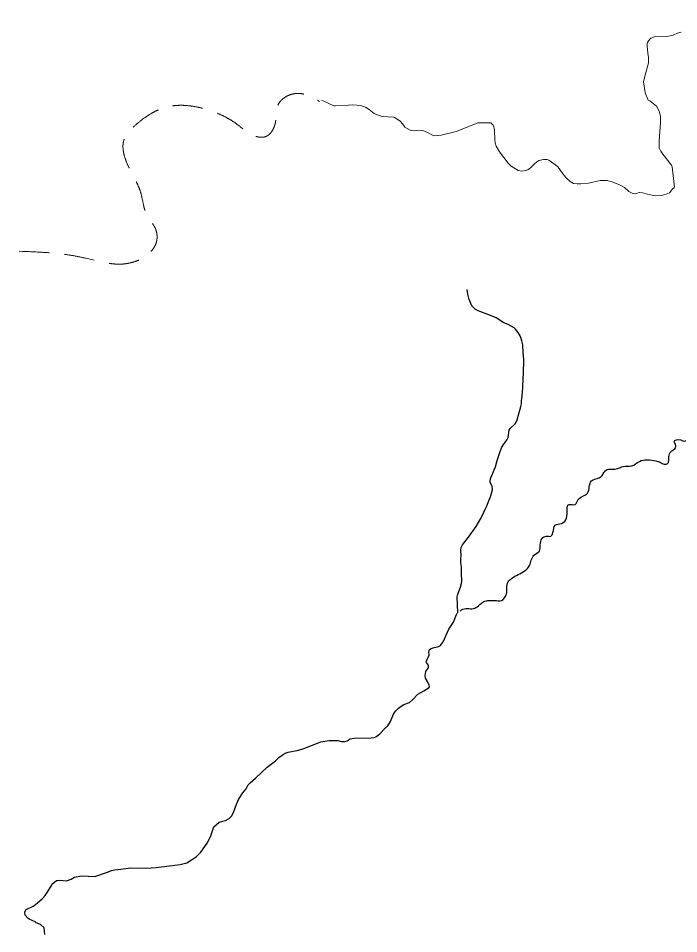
# Model space of a CAD drawing. Extents: x -1643653 to 4543381, y 1624270 to 13878484.
# Drawn here: x 762553 to 773010, y 8948961 to 8963451 of the extents above; entities that cross this region are included whole.
import ezdxf

# ---------------------------------------------------------------- set-up
doc = ezdxf.new("R2010")
doc.units = 0
doc.header["$LTSCALE"] = 160
doc.linetypes.add('MEDIUM_DASHED', pattern=[4.5, 3, -1.5])
for name, color, linetype, lineweight in [('14', 7, 'Continuous', 13), ('24', 7, 'Continuous', 25), ('60', 7, 'Continuous', 13)]:
    doc.layers.add(name, color=color, linetype=linetype, lineweight=lineweight)

msp = doc.modelspace()

# ---------------------------------------------------------------- linework, layer by layer
at = {"layer": '14'}
for points in [[(773049.2, 8963229.7), (772993, 8963215.4), (772920.9, 8963184.8), (772820.3, 8963161.7), (772628, 8963156.3), (772569.3, 8963135), (772532, 8963096.5), (772514.8, 8963068.8), (772511, 8963053.4), (772509.9, 8963014.2), (772519.3, 8962901.8), (772530.2, 8962829.1), (772530.2, 8962744.8), (772466.4, 8962514.8), (772454.7, 8962445.9), (772478.2, 8962273.1), (772526.9, 8962157.7), (772552.2, 8962144.9), (772656.8, 8962059.6), (772687.2, 8962011.3), (772704.8, 8961967.7), (772720, 8961896.7), (772724.2, 8961804.3), (772698.8, 8961509.5), (772703.1, 8961401.7), (772729.1, 8961345.6), (772758.4, 8961300.3), (772898.4, 8961124.9), (772908, 8961099)], [(769504.5, 8961665.3), (769487.5, 8961658.5), (769251.6, 8961602.7), (769131.1, 8961591.9), (769030.9, 8961645.2), (768960.7, 8961675.7), (768900.5, 8961678.8), (768827.8, 8961671.3), (768779.8, 8961674.2), (768760.1, 8961679.1), (768709.9, 8961705.2), (768674.2, 8961729.3), (768641.1, 8961776.3), (768592.8, 8961830.4), (768508.4, 8961878.7), (768492.6, 8961884), (768315.7, 8961895.7), (768251, 8961915.3), (768188.7, 8961946.5), (768110.5, 8962008.5), (768052.9, 8962044), (767972.5, 8962069), (767847.7, 8962078.9), (767781.3, 8962078.5), (767574.8, 8962063.8), (767551.9, 8962067.7), (767380.7, 8962143.3), (767352.5, 8962157.3)], [(770761.8, 8961180), (770761.8, 8961180), (770725.9, 8961149.7), (770661.8, 8961084.4), (770620.2, 8961052.8), (770590.7, 8961040.3), (770525.6, 8961029.4), (770470, 8961043.8), (770359.6, 8961109.8), (770310.3, 8961157.5), (770173.7, 8961335.3), (770121.9, 8961426.2), (770105.7, 8961478.6), (770099.7, 8961534.5), (770094.7, 8961679), (770084.1, 8961735), (770073.2, 8961758.8), (770037.8, 8961795.6), (769829.7, 8961795.7), (769504.5, 8961665.3)], [(772908, 8961099), (772941.6, 8960777), (772936.2, 8960765.8), (772913.4, 8960750.9), (772887.3, 8960714.7), (772862.2, 8960689.3), (772811.5, 8960668.2), (772739.1, 8960646.5), (772639.5, 8960641.2), (772515.1, 8960667.5), (772439, 8960688.8), (772386.9, 8960691.5), (772326.5, 8960674.9), (772274.5, 8960681.1), (772220.4, 8960710.5), (772150.5, 8960771.9), (772081.8, 8960810.6), (772025.3, 8960836.6), (771952.7, 8960863.6), (771879.8, 8960881.9), (771823.7, 8960885.7), (771767.5, 8960881.9), (771582.9, 8960843.7), (771462.6, 8960828.6), (771402.4, 8960828.6), (771346.5, 8960836.8), (771292.9, 8960867.6), (771227.8, 8960926.3), (771177, 8960987.5), (771089, 8961111.3), (771077.5, 8961115.8), (771065.7, 8961129), (770953.8, 8961203.7), (770930.2, 8961214.3), (770869.9, 8961218.1), (770794, 8961200.1), (770761.8, 8961180)]]:
    msp.add_lwpolyline(points, dxfattribs=at)
at = {"layer": '14', "linetype": 'MEDIUM_DASHED'}
msp.add_spline([(762566.7, 8959763.7), (763408.4, 8959695.8), (763753.5, 8959622.6), (764114.2, 8959559.8), (764542.9, 8959669.6), (764741.6, 8959915.3), (764720.7, 8960129.7), (764595.2, 8960323.1), (764490.6, 8960694.3), (764312.9, 8961070.7), (764229.2, 8961536), (764396.5, 8961750.3), (764929.8, 8962053.6), (765541.5, 8962006.5), (766027.7, 8961766), (766283.8, 8961593.5), (766466.8, 8961577.8), (766618.4, 8961776.5), (766670.7, 8962090.2), (766874.6, 8962247), (767287.6, 8962158.1), (767324.2, 8962132)], degree=3, dxfattribs=at)
at = {"layer": '24'}
for points in [[(769504.7, 8954037.1), (769510.6, 8954046.8), (769502, 8954291.1), (769515.2, 8954337.1), (769555.5, 8954446.1), (769572, 8954502.6), (769578.8, 8954546), (769572.1, 8954656.4), (769570.7, 8954765.9), (769561.2, 8954831.6), (769561.4, 8954889.7), (769566.2, 8954940.1), (769559.1, 8955029.8), (769563.1, 8955073.9), (769584.9, 8955116.7), (769680.8, 8955238.5), (769801.4, 8955409.3), (769875.1, 8955536), (769970.4, 8955733.1), (770035, 8955894.2), (770060.3, 8955994.6), (770054.7, 8956046.6), (770031.1, 8956092.8), (770026.8, 8956108.2), (770026.3, 8956140.4), (770033, 8956176.7), (770109.8, 8956352.1), (770134.4, 8956450.7), (770176, 8956578.3), (770205.8, 8956651.7), (770237.8, 8956707.3), (770290.5, 8956773.3), (770311.3, 8956815.5), (770325, 8956934.1), (770342.9, 8956959.6), (770424.5, 8957039.8), (770450.8, 8957094.5), (770512.4, 8957308.6), (770520.2, 8957348.7), (770523.1, 8957397.3), (770533.6, 8957470.1), (770535.7, 8957545.8), (770542.7, 8957594.2), (770547.3, 8957757.9), (770555.3, 8957823), (770559.1, 8958047.7), (770545.7, 8958163.7), (770542.9, 8958280.6), (770527.6, 8958343.7), (770504.8, 8958412.8), (770469.3, 8958477), (770427.5, 8958528.7), (770402.9, 8958550.3), (770312.3, 8958602.6), (770243.8, 8958633.3), (770118.7, 8958710.5), (770027.6, 8958749.1), (769834.5, 8958820.9), (769786.7, 8958847.2), (769736.7, 8958902.4), (769691.5, 8959002.1), (769669.4, 8959086.5), (769658.8, 8959160)], [(769194.6, 8953503.5), (769236.9, 8953525.4), (769251.2, 8953538.9), (769279.9, 8953580), (769304.1, 8953627.3), (769370.1, 8953783.8), (769442.9, 8953893.1), (769491.4, 8954015.1), (769504.7, 8954037.1)], [(768186, 8952066.6), (768216.9, 8952077), (768276.8, 8952125.6), (768349.5, 8952201.8), (768405, 8952249), (768448.6, 8952322.2), (768492.5, 8952435.6), (768528.1, 8952482.7), (768574.2, 8952530.8), (768613.3, 8952565.3), (768657.1, 8952591.4), (768749.7, 8952621.2), (768800.7, 8952669.2), (768878.1, 8952754.6), (768973.8, 8952803.2), (769060, 8952859.2), (769063.1, 8952875.7), (769060, 8952894.5), (769035.2, 8952954.3), (768999.6, 8953006.3), (768996, 8953049.4), (769003.8, 8953113.7), (769042.7, 8953163), (769049.1, 8953178.6), (769050, 8953197.5), (769046.1, 8953212.2), (769015.7, 8953255.6), (769013.3, 8953265.3), (769030.7, 8953318.4), (769059.5, 8953367.2), (769059.5, 8953392.6), (769053.2, 8953413.2), (769058.3, 8953443.6), (769066.7, 8953457.3), (769089.9, 8953473.2), (769136.5, 8953491), (769194.6, 8953503.5)], [(762654.7, 8949294.5), (762656.7, 8949306.8), (762679.1, 8949343.6), (762788.7, 8949399.1), (762821.1, 8949420.1), (762935.3, 8949520.6), (762977.1, 8949566.6), (763011.1, 8949614.1), (763074.6, 8949715.9), (763089.4, 8949752.7), (763125.9, 8949775.5), (763156, 8949801.1), (763169.3, 8949805.2), (763212.9, 8949808.1), (763314.7, 8949796.1), (763389.4, 8949825.8), (763440.7, 8949858.6), (763555.2, 8949879.5), (763767.2, 8949868.9), (763967.1, 8949936), (764029.1, 8949960.5), (764080.2, 8949974.5), (764174.7, 8949982.8), (764331.6, 8950003.9), (764575.5, 8950000), (764735.9, 8950008.2), (765114.3, 8950055), (765220.7, 8950084.3), (765370.3, 8950178.2), (765443.7, 8950253.3), (765542.9, 8950393), (765598.6, 8950494.9), (765646.8, 8950651.1), (765735.2, 8950727.6), (765832.8, 8950754), (765891.8, 8950782.4), (765926.9, 8950823), (765961.1, 8950880.3), (765989.9, 8950971.4), (766040.9, 8951087.5), (766108.1, 8951189.6), (766159.2, 8951254.6), (766195.3, 8951316.5), (766224.6, 8951348.1), (766309.2, 8951420.9), (766494.8, 8951595.8), (766626.9, 8951699.9), (766678.8, 8951749.2), (766729.6, 8951787.4), (766780.6, 8951816.9), (766824.2, 8951832), (766991.9, 8951866.2), (767075.7, 8951890.5), (767194, 8951942.7), (767344.8, 8951998.9), (767476.1, 8952017.3), (767610.5, 8952017.2), (767669.1, 8952003.5), (767722.7, 8952005.2), (767758.5, 8952013.4), (767805.8, 8952043.2), (767869.4, 8952058.6), (768139.3, 8952060.8), (768186, 8952066.6), (768186, 8952066.6)], [(762975.5, 8948950.6), (762963.4, 8949056), (762906, 8949108.6), (762836.6, 8949131.3), (762820.1, 8949147.2), (762725, 8949191.5), (762705.8, 8949206.6), (762661.7, 8949253.3), (762654.7, 8949294.5)]]:
    msp.add_lwpolyline(points, dxfattribs=at)
msp.add_spline([(769551.2, 8954071.5), (769572.7, 8954085.9), (769665.8, 8954107.4), (769759, 8954107.4), (769837.8, 8954150.4), (769895.1, 8954200.6), (769959.5, 8954229.2), (770016.8, 8954236.4), (770095.7, 8954236.4), (770203.1, 8954236.4), (770281.9, 8954336.8), (770289.1, 8954430), (770310.6, 8954530.3), (770367.9, 8954587.7), (770468.2, 8954645), (770647.3, 8954788.4), (770718.9, 8954953.3), (770804.9, 8955017.8), (770819.2, 8955111), (770847.9, 8955218.5), (770912.4, 8955254.3), (770984, 8955254.3), (771019.8, 8955311.7), (771055.6, 8955426.4), (771155.9, 8955455.1), (771234.7, 8955541.1), (771277.7, 8955756.1), (771370.9, 8955756.1), (771421, 8955835), (771564.3, 8955935.4), (771628.8, 8956128.9), (771750.6, 8956179.1), (771807.9, 8956229.3), (771843.7, 8956286.6), (771922.5, 8956315.3), (771979.8, 8956315.3), (772058.6, 8956329.6), (772130.2, 8956358.3), (772266.4, 8956365.5), (772388.2, 8956437.2), (772646.1, 8956444.3), (772717.7, 8956422.8), (772782.2, 8956394.2), (772839.5, 8956408.5), (772853.8, 8956465.8), (772853.8, 8956516), (772889.6, 8956594.9), (772947, 8956637.9), (772961.3, 8956709.6), (772939.8, 8956745.4), (772975.6, 8956781.2), (773104.6, 8956759.8), (773262.2, 8956831.4), (773355.3, 8956795.6), (773434.1, 8956788.4), (773505.8, 8956831.4), (773641.9, 8957032.2), (773799.5, 8957103.8), (773899.8, 8957103.8), (773928.4, 8957168.4), (773992.9, 8957247.2), (773992.9, 8957304.6), (773985.7, 8957340.4), (774093.2, 8957390.6), (774215, 8957440.8), (774258, 8957526.8), (774322.5, 8957569.8), (774451.4, 8957569.8), (774480.1, 8957577)], degree=3, dxfattribs=at)
at = {"layer": '60', "lineweight": 25}
msp.add_spline([(814781, 9009175.5), (814787.2, 9009173.4), (814796.9, 9009173.4), (814799.4, 9009172.4), (814805.1, 9009174.5), (814805.6, 9009176.5), (814811.7, 9009179.5), (814811.7, 9009179.5), (814801.5, 9009181), (814790.7, 9009181.5), (814784.1, 9009183.1), (814777.4, 9009185.1), (814778.4, 9009175.5)], degree=3, dxfattribs=at)

doc.saveas('drawing.dxf')
